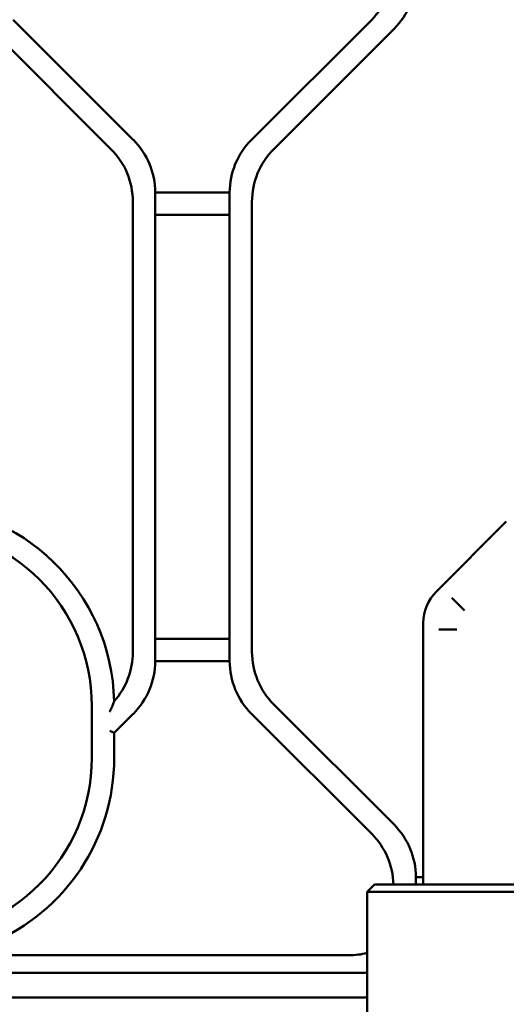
# Model space of a CAD drawing. Header units: millimetres. Extents: x 0 to 14369, y -869 to 2970.
# Tile 347 of 656: x 2082 to 2115, y 898 to 964. Entities that reach past the tile are written whole.
import ezdxf

# ---------------------------------------------------------------- set-up
doc = ezdxf.new("R2010")
doc.units = ezdxf.units.MM
doc.header["$LTSCALE"] = 10
doc.layers.add('Sichtbar (ISO)', color=7, linetype='Continuous', lineweight=50)

msp = doc.modelspace()

# ---------------------------------------------------------------- linework, layer by layer
at = {"layer": 'Sichtbar (ISO)'}
for p, q in [((2090.053, 955.66), (2081.982, 963.731)), ((2081.982, 963.731), (2090.053, 955.66)), ((2106.053, 963.731), (2097.982, 955.66)), ((2097.982, 955.66), (2106.053, 963.731)), ((2080.482, 963.109), (2088.553, 955.038)), ((2088.553, 955.038), (2080.482, 963.109)), ((2099.482, 955.038), (2107.553, 963.109)), ((2107.553, 963.109), (2099.482, 955.038)), ((2091.518, 920.645), (2091.518, 952.124)), ((2096.518, 952.124), (2091.518, 952.124)), ((2091.518, 952.124), (2091.518, 920.645)), ((2091.518, 952.124), (2096.518, 952.124)), ((2096.518, 952.124), (2096.518, 920.645)), ((2096.518, 920.645), (2096.518, 952.124)), ((2090.018, 951.503), (2090.018, 921.253)), ((2090.018, 921.253), (2090.018, 951.503)), ((2098.018, 921.266), (2098.018, 951.503)), ((2098.018, 951.503), (2098.018, 921.266)), ((2091.518, 950.624), (2096.518, 950.624)), ((2096.518, 950.624), (2091.518, 950.624)), ((2115.088, 930.011), (2110.395, 925.318)), ((2111.436, 924.887), (2112.284, 924.04)), ((2109.518, 923.2), (2109.518, 905.881)), ((2110.559, 922.769), (2111.757, 922.769)), ((2096.518, 922.145), (2091.518, 922.145)), ((2091.518, 922.145), (2096.518, 922.145)), ((2091.518, 920.645), (2096.518, 920.645)), ((2096.518, 920.645), (2091.518, 920.645)), ((2087.268, 917.635), (2087.268, 914.135)), ((2087.268, 914.135), (2087.268, 917.635)), ((2107.553, 909.66), (2099.482, 917.731)), ((2099.482, 917.731), (2107.553, 909.66)), ((2088.768, 915.824), (2090.053, 917.109)), ((2090.053, 917.109), (2088.768, 915.824)), ((2097.982, 917.109), (2106.053, 909.038)), ((2106.053, 909.038), (2097.982, 917.109)), ((2088.468, 915.948), (2088.768, 915.824)), ((2088.768, 915.824), (2088.468, 915.948)), ((2088.768, 914.135), (2088.768, 915.824)), ((2088.768, 915.824), (2088.768, 914.135)), ((2106.245, 905.635), (2105.745, 905.135)), ((2106.245, 905.635), (2106.781, 905.635)), ((2106.781, 905.635), (2161.061, 905.635)), ((2109.018, 905.635), (2109.018, 906.124)), ((2109.518, 906.124), (2109.018, 906.124)), ((2109.018, 906.124), (2109.018, 905.635)), ((2109.018, 906.124), (2109.518, 906.124)), ((2105.745, 905.135), (2106.388, 905.135)), ((2105.745, 905.135), (2105.745, 881.135)), ((2106.388, 905.135), (2161.184, 905.135)), ((2104.534, 900.885), (1991.667, 900.885)), ((1991.067, 899.698), (2105.244, 899.698)), ((2039.518, 898.039), (2105.244, 898.039))]:
    msp.add_line(p, q, dxfattribs=at)
for centre, radius, start, end in [((2102.518, 967.266), 5, 315, 0), ((2104.018, 966.645), 5, 315, 0), ((2104.018, 966.645), 5, 315, 0), ((2086.518, 952.124), 5, 0, 45), ((2086.518, 952.124), 5, 0, 45), ((2101.518, 952.124), 5, 135, 180), ((2101.518, 952.124), 5, 135, 180), ((2085.018, 951.503), 5, 0, 45), ((2085.018, 951.503), 5, 0, 45), ((2103.018, 951.503), 5, 135, 180), ((2103.018, 951.503), 5, 135, 180), ((2075.268, 917.635), 13.5, 1.30376, 90), ((2075.268, 917.635), 13.5, 1.30376, 90), ((2075.268, 917.635), 12, 0, 90), ((2075.268, 917.635), 12, 0, 90), ((2085.018, 921.253), 5, 318.52987, 0), ((2085.018, 921.253), 5, 318.52987, 0), ((2103.018, 921.266), 5, 180, 225), ((2103.018, 921.266), 5, 180, 225), ((2086.518, 920.645), 5, 315, 0), ((2086.518, 920.645), 5, 315, 0), ((2101.518, 920.645), 5, 180, 225), ((2101.518, 920.645), 5, 180, 225), ((2075.268, 914.135), 12, 270, 0), ((2075.268, 914.135), 12, 270, 0), ((2075.268, 914.135), 13.5, 292.88538, 0), ((2075.268, 914.135), 13.5, 292.88538, 0), ((2104.018, 906.124), 5, 0, 45), ((2104.018, 906.124), 5, 0, 45), ((2102.518, 905.503), 5, 1.50967, 45), ((2102.518, 905.503), 5, 1.50967, 45)]:
    msp.add_arc(centre, radius, start, end, dxfattribs=at)
for centre, major_axis, ratio, start_param, end_param in [((2112.522, 923.197), (-2.776, 1.15), 0.998395, 5.89106, 6.675248), ((2104.511, 905.904), (-2.583, 4.312), 0.99484, 4.121325, 4.170404), ((2104.511, 905.904), (-2.583, 4.312), 0.99484, 2.604169, 2.848583)]:
    msp.add_ellipse(centre, major_axis=major_axis, ratio=ratio, start_param=start_param, end_param=end_param, dxfattribs=at)
for points, knots in [([(2088.461, 917.224), (2088.462, 917.226), (2088.463, 917.228), (2088.508, 917.321), (2088.55, 917.415), (2088.634, 917.607), (2088.671, 917.698), (2088.717, 917.816), (2088.732, 917.854), (2088.749, 917.9), (2088.755, 917.916), (2088.762, 917.935), (2088.763, 917.94), (2088.764, 917.942), (2088.764, 917.942), (2088.764, 917.942)], [-0.0006019, -0.0006019, -0.0006019, -0.0006019, 0, 0, 0.0302993, 0.0302993, 0.0640649, 0.0640649, 0.0850567, 0.0850567, 0.0982027, 0.0982027, 0.1068063, 0.1068063, 0.1086646, 0.1086646, 0.1086646, 0.1086646]), ([(2088.764, 917.942), (2088.764, 917.942), (2088.764, 917.942), (2088.763, 917.94), (2088.762, 917.935), (2088.755, 917.916), (2088.749, 917.9), (2088.732, 917.854), (2088.717, 917.816), (2088.671, 917.698), (2088.634, 917.607), (2088.55, 917.415), (2088.508, 917.321), (2088.463, 917.228), (2088.462, 917.226), (2088.461, 917.224)], [-0.1086646, -0.1086646, -0.1086646, -0.1086646, -0.1068063, -0.1068063, -0.0982027, -0.0982027, -0.0850567, -0.0850567, -0.0640649, -0.0640649, -0.0302993, -0.0302993, 0, 0, 0.0006019, 0.0006019, 0.0006019, 0.0006019])]:
    msp.add_open_spline(points, degree=3, knots=knots, dxfattribs=at)
for points in [[(2105.244, 899.698), (2105.412, 899.698), (2105.579, 899.706), (2105.745, 899.722)], [(2105.244, 898.039), (2105.412, 898.039), (2105.579, 898.045), (2105.745, 898.058)]]:
    msp.add_open_spline(points, degree=3, dxfattribs=at)

doc.saveas('drawing.dxf')
